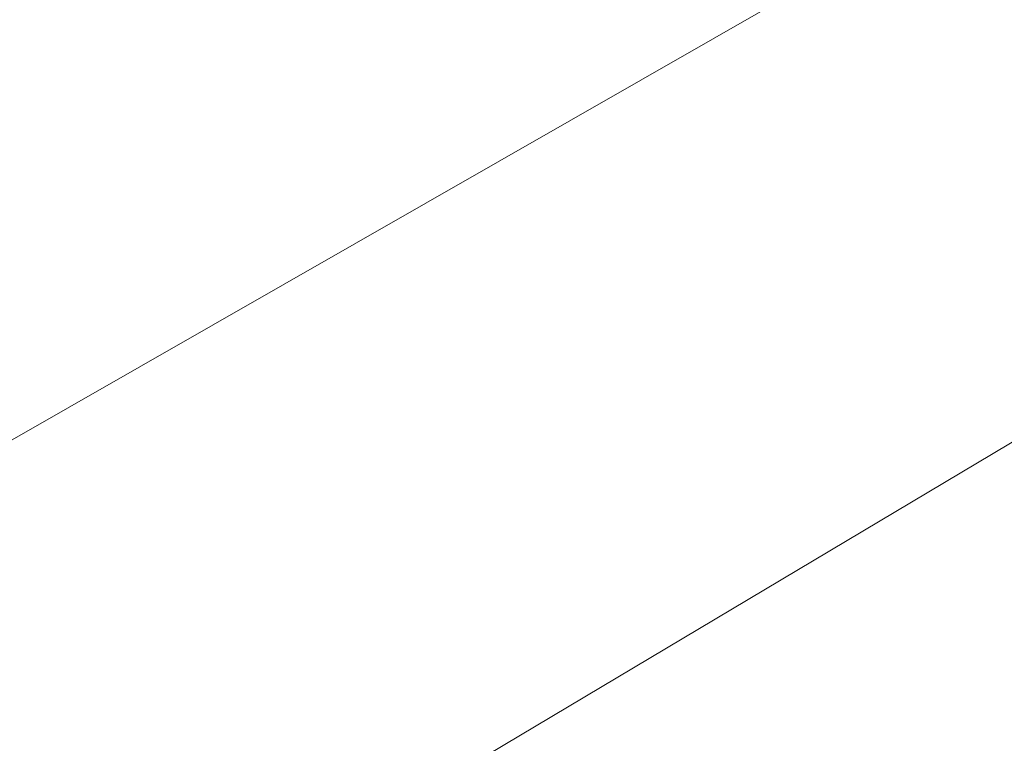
# Model space of a CAD drawing. Extents: x 1620613 to 1693141, y 557269 to 607790.
# Tile 256 of 656: x 1620811.613 to 1620812.069, y 607302.59 to 607302.925. Entities that reach past the tile are written whole.
import ezdxf

# ---------------------------------------------------------------- set-up
doc = ezdxf.new("R2010")
doc.units = 0
doc.header["$LTSCALE"] = 10
doc.header["$MEASUREMENT"] = 0
doc.linetypes.add('DGN Style 2', pattern=[7.346996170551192, 4.408197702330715, -2.938798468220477])
doc.linetypes.add('DGN Style 3', pattern=[10.28579463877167, 7.346996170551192, -2.938798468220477])
for name, color, linetype, lineweight in [('DR_X_Text', 7, 'Continuous', 0), ('DT_X_Contour_Minor', 136, 'DGN Style 3', 0), ('SV_X_Top_of_Bank', 97, 'DGN Style 2', 0)]:
    doc.layers.add(name, color=color, linetype=linetype, lineweight=lineweight)
doc.styles.get("Standard").update_dxf_attribs({"font": 'arial.ttf'})
doc.styles.add('Style-Arial', font='arial.ttf')
doc.dimstyles.get("Standard").update_dxf_attribs({"dimtxt": 0.18, "dimasz": 0.18, "dimexe": 0.18, "dimexo": 0.0625, "dimgap": 0.09, "dimtad": 0, "dimtih": 1, "dimtoh": 1, "dimdec": 4, "dimzin": 0, "dimdsep": 46, "dimtxsty": 'Standard', "dimcen": 0.09, "dimadec": 0, "dimazin": 0, "dimtfac": 1, "dimtdec": 4, "dimtofl": 0, "dimtmove": 0, "dimatfit": 3, "dimfxl": 1, "dimtolj": 1, "dimtzin": 0, "dimarcsym": 0})

# ---------------------------------------------------------------- blocks, each defined once
blk = doc.blocks.new('*U1004')
at = {"layer": 'DT_X_Contour_Minor', "transparency": 33554559, "flags": 128}
for points, elevation in [([(-6.251374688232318, 54.08444264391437), (-13.49787159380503, 48.92662307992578), (-14.91931294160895, 47.91563095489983), (-16.07799545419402, 47.09314867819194), (-16.97391913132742, 46.45917625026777), (-17.60708397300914, 46.0137136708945), (-18.94517843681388, 45.07715992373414), (-19.5541714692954, 44.60605318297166), (-20.3775797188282, 43.89514827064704), (-21.41540318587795, 42.94444518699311), (-22.66764186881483, 41.75394393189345), (-26.29283198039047, 38.25954302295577), (-27.61931706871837, 37.01652228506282), (-28.87987975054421, 35.90826075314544), (-30.07452002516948, 34.93475842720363), (-31.20323789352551, 34.09601530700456), (-34.12525566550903, 32.03904592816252), (-35.13170881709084, 31.35078910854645), (-35.9595549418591, 30.82874568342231), (-36.60879404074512, 30.47291565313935), (-37.07942611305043, 30.28329901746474), (-38.09630227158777, 29.99927251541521), (-38.46517814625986, 29.87742361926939), (-38.80914865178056, 29.72489680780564), (-39.12821378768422, 29.54169208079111), (-39.42237355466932, 29.32780943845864), (-40.17359244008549, 28.71655183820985), (-40.46799782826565, 28.51224325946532), (-40.78779982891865, 28.35776072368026), (-41.13299844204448, 28.25310423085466), (-41.50359366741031, 28.19827378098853), (-42.52570975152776, 28.11849397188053), (-43.0016600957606, 28.09137023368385), (-43.66292406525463, 28.06983387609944), (-44.50950166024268, 28.05388489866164), (-45.54139288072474, 28.04352330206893), (-48.54018763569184, 28.02334221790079), (-49.55663914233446, 28.00778176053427), (-50.35689759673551, 27.97623620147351), (-50.94096299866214, 27.9287055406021), (-51.3088353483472, 27.86518977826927), (-52.00157087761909, 27.67450094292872), (-52.25976381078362, 27.61035765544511), (-52.51479096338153, 27.5609444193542), (-52.7666523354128, 27.52626123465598), (-53.01534792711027, 27.50630810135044), (-54.16854053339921, 27.44756359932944), (-60.3726902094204, 24.77796686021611), (-61.60672397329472, 24.24564637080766), (-62.64990397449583, 23.79279779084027), (-63.50223021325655, 23.41942112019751), (-64.1637026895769, 23.12551635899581), (-65.67315760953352, 22.4477328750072), (-66.3958548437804, 22.12420855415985), (-67.43185535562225, 21.6619732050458), (-68.7811591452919, 21.0610268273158), (-70.44376621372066, 20.32136942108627), (-75.29512276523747, 18.16400163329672), (-76.99222763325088, 17.40885495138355), (-78.44502482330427, 16.76144074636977), (-79.65351433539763, 16.2217590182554), (-80.6176961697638, 15.78980976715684), (-82.86310415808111, 14.78158840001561), (-83.76305120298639, 14.37666093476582), (-84.77883634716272, 13.91804456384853), (-85.91045959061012, 13.40573928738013), (-87.15792093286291, 12.83974510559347), (-90.6389353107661, 11.25884208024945), (-91.9427931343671, 10.66729405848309), (-93.24360582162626, 10.07832726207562), (-94.54137337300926, 9.491941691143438), (-95.83609578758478, 8.90813734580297), (-99.2846287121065, 7.354767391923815), (-100.4359846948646, 6.836174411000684), (-101.3036529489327, 6.445422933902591), (-101.8876334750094, 6.182512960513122), (-102.1879262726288, 6.047444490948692), (-102.6104567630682, 5.857717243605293), (-102.8242817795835, 5.75956766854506), (-103.1488589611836, 5.607414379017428), (-103.5841883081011, 5.40125737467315), (-104.1302698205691, 5.14109665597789), (-106.2618829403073, 4.123389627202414), (-106.6421463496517, 3.941894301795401), (-106.8749469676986, 3.830843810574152), (-106.9602847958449, 3.79023815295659), (-106.9912352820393, 3.775882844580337), (-107.0084525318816, 3.767968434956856), (-107.0368914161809, 3.754991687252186), (-107.1274340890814, 3.713851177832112), (-107.3910679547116, 3.594232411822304), (-108.1209562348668, 2.024730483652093), (-108.3127402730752, 1.673819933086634), (-108.5752831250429, 1.293731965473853), (-108.908584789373, 0.8844665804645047), (-109.3126452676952, 0.4460237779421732), (-110.4844849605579, -0.7620602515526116), (-110.9206488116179, -1.273711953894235), (-111.3502605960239, -1.902604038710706), (-111.7733203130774, -2.648736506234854), (-112.189827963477, -3.512109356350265), (-113.2917789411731, -5.970757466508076), (-113.7479961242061, -6.882728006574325), (-114.2901844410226, -7.774653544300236), (-114.9183438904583, -8.646534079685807), (-115.6324744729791, -9.498369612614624), (-117.6514508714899, -11.74320436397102), (-118.373198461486, -12.54771816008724), (-119.0242089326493, -13.27763348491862), (-119.6044822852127, -13.93295033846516), (-120.1140185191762, -14.51366872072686), (-121.3784656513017, -15.9627864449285), (-121.7991464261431, -16.44105469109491), (-122.1128534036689, -16.78902113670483), (-122.319586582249, -17.00668578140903), (-122.4193459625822, -17.09404862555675), (-122.5427392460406, -17.15328047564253), (-122.7855946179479, -17.2960968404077), (-123.4216157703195, -17.68012204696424), (-124.4508027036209, -18.30535609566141), (-125.8731554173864, -19.17179898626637), (-130.1903170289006, -21.8039251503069), (-131.7064510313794, -22.71588723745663), (-133.0169818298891, -23.47767887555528), (-134.1219094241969, -24.08930006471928), (-135.0212338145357, -24.55075080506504), (-137.1452945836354, -25.58105884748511), (-138.1368632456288, -26.06276899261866), (-139.5185236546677, -26.73516839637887), (-141.2902758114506, -27.59825705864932), (-143.4521197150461, -28.65203497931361), (-149.7371591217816, -31.71636177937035), (-151.886879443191, -32.75745625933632), (-153.6222608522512, -33.58249459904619), (-154.9433033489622, -34.19147679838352), (-155.850006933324, -34.58440285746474), (-157.7154312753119, -35.34413082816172), (-158.3454891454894, -35.60201541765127), (-158.8365944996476, -35.80587320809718), (-159.1887473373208, -35.95570419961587), (-159.4019476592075, -36.05150839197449), (-159.7852118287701, -36.23495050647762), (-160.0020575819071, -36.28382883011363), (-160.3651467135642, -36.29288221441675), (-160.874479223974, -36.26211065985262), (-161.5300551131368, -36.19151416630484), (-163.473248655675, -35.95015693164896), (-164.2562502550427, -35.95282994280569), (-165.1478598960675, -36.14186690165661), (-166.1480775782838, -36.5172678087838), (-167.256903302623, -37.07903266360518), (-170.3585826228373, -38.82555754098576), (-171.5241158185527, -39.4613688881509), (-172.6944559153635, -40.05890927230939), (-173.8696029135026, -40.61817869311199), (-175.04955681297, -41.1391771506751), (-178.2025097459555, -42.4774784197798), (-179.4089869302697, -42.9845846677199), (-180.6637037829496, -43.50217745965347), (-181.9666603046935, -44.0302567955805), (-183.3178564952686, -44.56882267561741), (-186.9853658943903, -46.0189804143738), (-188.1972354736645, -46.49993244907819), (-189.0822121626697, -46.85517024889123), (-189.6402959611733, -47.08469381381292), (-189.8714868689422, -47.18850314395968), (-190.0521387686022, -47.29770904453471), (-190.3255291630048, -47.46384532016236), (-191.0102114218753, -47.8803497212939), (-192.1061855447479, -48.54722224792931), (-193.6134515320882, -49.46446290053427), (-198.181216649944, -52.24426214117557), (-199.8149633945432, -53.23795255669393), (-201.2903797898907, -54.1341743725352), (-202.6074658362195, -54.93292758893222), (-203.7662215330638, -55.63421220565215), (-206.6451295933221, -57.37434638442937), (-207.7619593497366, -58.03834107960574), (-208.9532675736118, -58.72522453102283), (-210.2190542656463, -59.43499673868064), (-211.5593194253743, -60.16765770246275), (-215.232664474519, -62.15193861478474), (-216.4368091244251, -62.86922757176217), (-217.2942342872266, -63.53288375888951), (-217.8049399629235, -64.14290717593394), (-217.9689261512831, -64.69929782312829), (-217.943930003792, -66.1114958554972), (-218.3182746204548, -66.7151156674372), (-219.4600555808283, -67.46682657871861), (-221.36927288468, -68.36662858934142), (-224.0459265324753, -69.41452169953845), (-232.2069180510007, -72.406358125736), (-234.4272096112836, -73.64375803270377), (-234.9673406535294, -75.1120804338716), (-233.8273111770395, -76.8113253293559), (-231.0071211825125, -78.74149271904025), (-221.2464005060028, -84.19650241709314), (-217.9996534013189, -85.97941477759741), (-215.5799525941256, -87.23689458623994), (-213.9872980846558, -87.96894184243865), (-213.2216898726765, -88.17555654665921), (-212.2827963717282, -88.02595235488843), (-211.9057110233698, -87.93758791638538), (-211.4786251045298, -87.7846977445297), (-211.0015386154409, -87.56728183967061), (-210.4744515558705, -87.28534020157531), (-209.0022186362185, -86.44746152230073), (-208.3503028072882, -86.09838893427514), (-207.4987300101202, -85.6795801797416), (-206.44750024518, -85.19103525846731), (-205.1966135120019, -84.63275417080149), (-201.5947062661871, -83.0510230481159), (-200.3061023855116, -82.49179736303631), (-199.1417211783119, -82.0004186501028), (-198.1015626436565, -81.57688690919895), (-197.1856267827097, -81.22120214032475), (-194.9087613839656, -80.36317205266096), (-194.0935044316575, -80.04434078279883), (-193.3553826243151, -79.73136953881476), (-192.6943959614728, -79.42425832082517), (-192.1105444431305, -79.12300712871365), (-190.6564539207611, -78.3274839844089), (-190.0916588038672, -78.0356366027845), (-189.487841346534, -77.75673681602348), (-188.8450015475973, -77.49078462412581), (-188.1631394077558, -77.2377800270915), (-186.292810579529, -76.58036456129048), (-185.6611641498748, -76.35753824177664), (-185.1689714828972, -76.1821208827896), (-184.8162325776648, -76.05411248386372), (-184.6029474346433, -75.97351304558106), (-184.2201254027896, -75.82179315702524), (-183.8712099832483, -75.68838885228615), (-183.1115802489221, -75.4019658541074), (-181.9412361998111, -74.9625241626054), (-180.3601778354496, -74.37006377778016), (-175.596403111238, -72.58614449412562), (-173.8250662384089, -71.91849321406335), (-172.0838866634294, -71.25347883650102), (-170.372864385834, -70.59110136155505), (-168.6919994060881, -69.9313607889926), (-164.2499025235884, -68.17556846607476), (-162.7485976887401, -67.58307364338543), (-161.5762558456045, -67.12243341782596), (-160.7328769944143, -66.79364778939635), (-160.2184611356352, -66.59671675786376), (-159.285302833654, -66.24737346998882), (-158.8655306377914, -66.06128855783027), (-158.3060827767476, -65.76504128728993), (-157.6069592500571, -65.35863165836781), (-156.768160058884, -64.84205967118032), (-154.3451279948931, -63.31765122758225), (-153.4035438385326, -62.75307446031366), (-152.3960654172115, -62.20265049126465), (-151.3226927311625, -61.66637932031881), (-150.1834257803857, -61.14426094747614), (-147.0575215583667, -59.77081568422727), (-145.8364677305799, -59.24170865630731), (-144.5177344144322, -58.68447152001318), (-143.101321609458, -58.09910427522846), (-141.5872293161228, -57.4856069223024), (-137.4194105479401, -55.81210716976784), (-135.988909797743, -55.24577083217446), (-134.8232716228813, -54.80188663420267), (-133.9224960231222, -54.48045457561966), (-133.2865829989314, -54.28147465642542), (-131.9439650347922, -53.91413105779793), (-131.4171647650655, -53.73117391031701), (-130.8437274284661, -53.45781016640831), (-130.2236530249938, -53.09403982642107), (-129.5569415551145, -52.63986289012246), (-127.7168615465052, -51.30818226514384), (-127.085044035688, -50.8742026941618), (-126.5696515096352, -50.57102444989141), (-126.1706839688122, -50.39864753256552), (-125.8881414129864, -50.35707194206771), (-125.2899279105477, -50.42060546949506), (-124.9919526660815, -50.49479421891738), (-124.546687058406, -50.66971032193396), (-123.9541310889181, -50.94535377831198), (-123.2142847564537, -51.32172458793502), (-119.4179910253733, -53.31315219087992), (-118.7871662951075, -53.02852980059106), (-118.6650039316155, -52.97377413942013), (-118.5688702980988, -52.93148818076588), (-118.4987653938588, -52.90167192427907), (-118.4546892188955, -52.88432537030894), (-118.371857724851, -52.85469416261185), (-118.3400024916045, -52.84244496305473), (-118.3065604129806, -52.82792077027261), (-118.2715314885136, -52.81112158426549), (-118.2349157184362, -52.79204740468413), (-118.1351578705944, -52.73814960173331), (-118.1019484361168, -52.72025433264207), (-118.0771385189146, -52.70699187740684), (-118.0607281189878, -52.69836223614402), (-118.0527172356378, -52.69436540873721), (-118.0425542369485, -52.68988428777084), (-118.0365871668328, -52.6872691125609), (-118.0263082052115, -52.68278442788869), (-118.0117173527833, -52.67643023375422), (-117.9928146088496, -52.66820653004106), (-117.9366581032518, -52.64378397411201), (-117.9182050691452, -52.63572815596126), (-117.9049633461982, -52.62987761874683), (-117.8969329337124, -52.62623236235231), (-117.8941138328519, -52.6247923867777), (-117.8935446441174, -52.62389282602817), (-117.8013115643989, -52.58464160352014), (-117.5250392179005, -52.46756260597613), (-117.0647276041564, -52.27265583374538), (-116.4203767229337, -51.99992128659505), (-114.456722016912, -51.16885879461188), (-113.7779221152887, -50.88027714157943), (-113.2142634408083, -50.63782905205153), (-112.7657459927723, -50.44151452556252), (-112.4323697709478, -50.29133356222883), (-111.6968881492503, -49.95236241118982), (-111.4114166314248, -49.82145177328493), (-111.1066132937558, -49.68294822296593), (-110.7824781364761, -49.53685176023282), (-110.439011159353, -49.38316238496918), (-109.4973234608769, -48.96320016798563), (-109.0035806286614, -48.74407697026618), (-108.2286179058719, -48.40167904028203), (-107.1724352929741, -47.93600637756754), (-105.8350327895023, -47.34705898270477), (-101.8936662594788, -45.61216628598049), (-100.4670860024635, -44.98345027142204), (-99.1433701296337, -44.39847175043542), (-97.92251864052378, -43.85723072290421), (-96.80453153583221, -43.3597271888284), (-93.96038510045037, -42.09136775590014), (-92.7733205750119, -41.56041627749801), (-91.34523682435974, -40.91883141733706), (-89.67613384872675, -40.16661317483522), (-87.76601164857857, -39.30376155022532), (-82.35099348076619, -36.85531270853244), (-80.43796807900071, -35.99049128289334), (-78.76015549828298, -35.2323636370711), (-77.31755573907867, -34.58092977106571), (-76.1101688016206, -34.03618968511), (-73.20408739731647, -32.72580782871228), (-72.11891419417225, -32.23714074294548), (-71.0429556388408, -31.75392587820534), (-69.97621173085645, -31.27616323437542), (-68.91868247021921, -30.80385281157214), (-66.11089063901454, -29.55162797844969), (-65.07143874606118, -29.08705048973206), (-64.05892694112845, -28.63248664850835), (-63.07335522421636, -28.18793645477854), (-62.1147235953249, -27.75339990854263), (-59.59429270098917, -26.60798731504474), (-58.73940462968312, -26.21877603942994), (-58.06506358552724, -25.9102016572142), (-57.57126956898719, -25.68226416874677), (-57.25802258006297, -25.53496357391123), (-56.66342664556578, -25.24967784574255), (-56.45780002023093, -25.15080835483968), (-56.28686709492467, -25.06816417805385), (-56.1506278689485, -25.0017453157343), (-56.04908234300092, -24.9515517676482), (-55.82455254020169, -24.83933605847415), (-55.70117400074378, -24.77970922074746), (-55.49943573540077, -24.68499048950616), (-55.219337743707, -24.55517986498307), (-54.86088002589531, -24.39027734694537), (-53.00523798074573, -23.53885117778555), (-52.6069983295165, -21.66070360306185), (-52.5260977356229, -21.18711272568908), (-52.45407009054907, -20.57126048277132), (-52.39091539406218, -19.81314687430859), (-52.33663364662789, -18.91277190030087), (-52.20371291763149, -16.32209014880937), (-52.07115821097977, -15.33455734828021), (-51.77318463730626, -14.31497026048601), (-51.30979219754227, -13.26332888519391), (-50.68098089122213, -12.17963322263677), (-48.78359225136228, -9.247039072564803), (-47.92136029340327, -8.183306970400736), (-46.75770589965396, -7.191556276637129), (-45.29262906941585, -6.271786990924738), (-43.52612980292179, -5.423999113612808), (-36.69864105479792, -2.533061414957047), (-35.38827965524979, -1.978220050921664), (-34.48248431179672, -1.594682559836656), (-33.98125502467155, -1.382448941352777), (-33.1840650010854, -1.044897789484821), (-32.75634637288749, -0.8101701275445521), (-32.07108300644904, -0.3591505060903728), (-31.12827490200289, 0.3081610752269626), (-29.92792205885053, 1.191764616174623), (-26.38358815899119, 3.836430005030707), (-25.00159565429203, 4.835356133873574), (-23.51386856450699, 5.848635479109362), (-21.92040689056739, 6.876268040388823), (-20.22121063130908, 7.918253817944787), (-15.54904116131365, 10.71602017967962), (-14.00124186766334, 11.64523161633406), (-12.86197108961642, 12.33454115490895), (-12.13122882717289, 12.78394879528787), (-11.80901508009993, 12.99345453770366), (-11.49448310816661, 13.23226731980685), (-11.23678041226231, 13.40049874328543), (-10.69957130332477, 13.72608342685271), (-9.882855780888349, 14.20902137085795), (-8.786633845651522, 14.84931257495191), (-5.490700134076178, 16.76656013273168), (-4.242956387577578, 17.495224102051), (-2.971675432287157, 18.24328034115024), (-1.676857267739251, 19.01072885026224), (-0.3585018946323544, 19.79756962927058), (3.188495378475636, 21.92166806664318), (4.524699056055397, 22.72736538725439), (5.87306213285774, 23.55138352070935), (7.233584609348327, 24.39372246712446), (8.606266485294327, 25.25438222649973), (12.28296402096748, 27.57390266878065), (13.64444225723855, 28.45187323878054), (14.97135381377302, 29.34614461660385), (16.26369869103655, 30.25671680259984), (17.52147688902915, 31.18358979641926), (20.82946317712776, 33.67698552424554), (21.94894256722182, 34.41814127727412), (22.82639102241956, 34.77156174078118), (23.46180854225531, 34.73724691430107), (23.85519512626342, 34.31519679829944), (25.12626033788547, 31.44091391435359)], -1.39995847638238), ([(-8.492572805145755, 53.84820810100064), (-15.07808903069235, 49.16085297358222), (-16.3698752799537, 48.24207730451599), (-17.42286993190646, 47.49461677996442), (-18.23707298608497, 46.91847140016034), (-18.81248444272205, 46.51364116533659), (-20.02852619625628, 45.66251406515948), (-20.61667068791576, 45.20093063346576), (-21.4690728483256, 44.45452566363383), (-22.58573267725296, 43.42329915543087), (-23.96665017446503, 42.1072511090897), (-28.00144039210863, 38.21802760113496), (-29.43448192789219, 36.86505633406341), (-30.70751387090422, 35.72306016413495), (-31.82053622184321, 34.79203909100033), (-32.773548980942, 34.07199311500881), (-35.10157021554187, 32.43317064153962), (-35.90342855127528, 31.88482473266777), (-36.56298763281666, 31.46890386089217), (-37.08024746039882, 31.18540802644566), (-37.45520803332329, 31.03433722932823), (-38.26537055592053, 30.80804848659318), (-38.5701864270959, 30.70207889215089), (-38.87701214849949, 30.55388666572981), (-39.18584772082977, 30.36347180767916), (-39.49669314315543, 30.1308343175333), (-40.32829407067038, 29.45417083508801), (-40.65420147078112, 29.22800079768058), (-41.00822297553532, 29.05698829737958), (-41.39035858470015, 28.94113333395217), (-41.80060829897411, 28.88043590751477), (-42.93209300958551, 28.7921194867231), (-43.44573148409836, 28.76218254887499), (-44.138033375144, 28.73860905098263), (-45.00899868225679, 28.72139899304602), (-46.05862740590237, 28.71055237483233), (-51.37377608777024, 28.67478285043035), (-51.64091039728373, 28.5601728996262), (-51.89018734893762, 28.45297396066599), (-53.54094456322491, 27.74273809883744), (-59.19179588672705, 25.3112302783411), (-60.67735568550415, 24.67029647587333), (-61.94700678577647, 24.11884824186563), (-63.0007491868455, 23.65688557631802), (-63.8385828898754, 23.28440847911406), (-65.78492783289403, 22.41045031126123), (-66.63796543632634, 22.0283434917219), (-67.73731953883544, 21.5374916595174), (-69.08299014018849, 20.93789481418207), (-70.67497724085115, 20.22955295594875), (-75.24869817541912, 18.19564798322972), (-76.87309035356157, 17.47275672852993), (-78.31597618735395, 16.82951169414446), (-79.57735567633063, 16.26591287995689), (-80.65722882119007, 15.78196028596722), (-83.29488208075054, 14.59761499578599), (-84.31423909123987, 14.13911842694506), (-85.39407017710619, 13.65188768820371), (-86.53437533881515, 13.13592277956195), (-87.73515457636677, 12.59122370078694), (-91.01786464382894, 11.10038059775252), (-92.24744508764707, 10.54253152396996), (-93.47415386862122, 9.98711662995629), (-94.69799098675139, 9.434135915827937), (-95.91895644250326, 8.883589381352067), (-99.17103543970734, 7.41871086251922), (-100.2649665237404, 6.925994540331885), (-101.1077005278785, 6.546504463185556), (-101.6992374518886, 6.280240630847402), (-102.0395772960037, 6.127203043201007), (-102.6122207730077, 5.870071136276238), (-102.8710252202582, 5.751846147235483), (-103.2179559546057, 5.590020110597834), (-103.6530129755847, 5.38459302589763), (-104.1761962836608, 5.135564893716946), (-105.6888534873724, 4.413355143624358), (-106.1915380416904, 4.173437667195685), (-106.5650988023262, 3.995342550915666), (-106.8095357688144, 3.879069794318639), (-106.9248489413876, 3.824619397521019), (-107.0601856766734, 3.76184815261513), (-107.1354712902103, 3.727240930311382), (-107.2598255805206, 3.6704976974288), (-107.4332485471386, 3.591618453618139), (-107.6557401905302, 3.490603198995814), (-108.8085281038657, 2.967547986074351), (-109.2859254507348, 1.940985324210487), (-109.4113654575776, 1.7114655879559), (-109.5830866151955, 1.462861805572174), (-109.8010889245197, 1.195173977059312), (-110.0653723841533, 0.9084021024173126), (-110.8318364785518, 0.1182317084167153), (-111.1405282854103, -0.2686568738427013), (-111.4917556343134, -0.8366948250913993), (-111.8855185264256, -1.585882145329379), (-112.3218169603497, -2.516218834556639), (-113.5419935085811, -5.238649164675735), (-114.0471570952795, -6.24846274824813), (-114.6475154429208, -7.236080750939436), (-115.3430685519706, -8.201503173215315), (-116.1338164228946, -9.144730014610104), (-118.3694037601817, -11.63040748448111), (-119.1451630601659, -12.49439190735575), (-119.7957504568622, -13.22208707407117), (-120.3211659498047, -13.81349298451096), (-120.7214095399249, -14.2686096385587), (-121.6218299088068, -15.30053504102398), (-121.9213992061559, -15.64111272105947), (-122.1447918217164, -15.88890170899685), (-122.2920077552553, -16.04390200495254), (-122.3630470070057, -16.10611360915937), (-122.4509161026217, -16.14829296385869), (-122.7035569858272, -16.29858686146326), (-123.3955778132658, -16.71783403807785), (-124.5269785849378, -17.40603449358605), (-126.0977593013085, -18.36318822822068), (-130.8723478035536, -21.27420255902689), (-132.5060559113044, -22.2619009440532), (-133.8262388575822, -23.04173535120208), (-134.8328966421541, -23.61370578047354), (-135.52602926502, -23.97781223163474), (-136.956349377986, -24.67161079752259), (-137.7491084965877, -25.05695722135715), (-139.0546457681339, -25.69264756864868), (-140.8729611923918, -26.57868183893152), (-143.2040547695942, -27.71506003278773), (-150.1040085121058, -31.07919378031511), (-152.4425822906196, -32.21340242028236), (-154.2833383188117, -33.09292802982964), (-155.6262765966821, -33.71777060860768), (-156.4713971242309, -34.08793015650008), (-158.0612948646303, -34.73544491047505), (-158.6026263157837, -34.95731399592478), (-159.034197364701, -35.13728518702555), (-159.3560080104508, -35.27535848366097), (-159.5680582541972, -35.37153388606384), (-159.9871783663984, -35.57213776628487), (-160.2028264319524, -35.6282573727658), (-160.5354305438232, -35.64616328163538), (-160.9849907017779, -35.62585549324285), (-161.551506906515, -35.56733400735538), (-163.2181581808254, -35.36032511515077), (-163.9239199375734, -35.38187072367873), (-164.7912167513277, -35.60176421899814), (-165.8200486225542, -36.02000560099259), (-167.0104155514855, -36.63659486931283), (-170.4001074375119, -38.54529676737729), (-171.6738685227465, -39.24014763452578), (-172.9528828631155, -39.89317381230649), (-174.2371504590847, -40.50437530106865), (-175.5266713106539, -41.07375210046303), (-178.9723979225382, -42.53632397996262), (-180.2544681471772, -43.07611123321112), (-181.5163838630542, -43.59854408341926), (-182.7581450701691, -44.10362253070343), (-183.9797517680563, -44.59134657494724), (-187.2104969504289, -45.86880482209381), (-188.2780448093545, -46.2924802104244), (-189.0576294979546, -46.60541269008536), (-189.5492510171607, -46.80760226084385), (-189.7529093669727, -46.89904892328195), (-189.9120474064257, -46.99524947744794), (-190.1994348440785, -47.16993256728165), (-190.9422436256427, -47.6218314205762), (-192.1404737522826, -48.35094603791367), (-193.7941252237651, -49.35727641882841), (-198.8110909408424, -52.41044511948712), (-200.565739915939, -53.47782217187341), (-202.066962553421, -54.39007680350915), (-203.3147588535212, -55.14720901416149), (-204.3091288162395, -55.74921880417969), (-206.6228802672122, -57.14774834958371), (-207.571740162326, -57.70909219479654), (-208.6830062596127, -58.34422657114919), (-209.956678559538, -59.05315147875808), (-211.3927570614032, -59.83586691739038), (-215.4388413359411, -62.02149546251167), (-216.7657182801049, -62.78071422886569), (-217.7117859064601, -63.41914911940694), (-218.2770442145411, -63.93680013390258), (-218.4614932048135, -64.33366727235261), (-218.4456114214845, -65.23093447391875), (-218.8592534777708, -65.67890275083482), (-220.1120909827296, -66.34985718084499), (-222.204123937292, -67.24379776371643), (-225.1353523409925, -68.36072449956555), (-234.0708886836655, -71.63651066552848), (-236.5019040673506, -72.99134994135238), (-237.0932979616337, -74.59902814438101), (-235.8450703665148, -76.4595452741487), (-232.7572212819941, -78.57290133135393), (-222.0701284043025, -84.54563605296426), (-218.5152384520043, -86.49776137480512), (-215.86588825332, -87.87458629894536), (-214.1220778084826, -88.67611082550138), (-213.2838071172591, -88.90233495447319), (-212.2558049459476, -88.73853210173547), (-211.8429311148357, -88.64178115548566), (-211.3753112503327, -88.47438045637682), (-210.8529453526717, -88.23633000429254), (-210.2758334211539, -87.92762979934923), (-208.6638735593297, -87.01022958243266), (-207.9868110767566, -86.64415467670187), (-207.1645935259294, -86.2339801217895), (-206.1972209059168, -85.77970591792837), (-205.0846932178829, -85.28133206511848), (-201.9244126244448, -83.89353559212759), (-200.7700283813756, -83.39391655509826), (-199.6770860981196, -82.93590679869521), (-198.645585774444, -82.51950632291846), (-197.6755274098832, -82.144715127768), (-195.1706277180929, -81.20075098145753), (-194.2737205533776, -80.84998788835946), (-193.4616738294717, -80.50567171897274), (-192.7344875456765, -80.1678024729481), (-192.0921617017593, -79.8363801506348), (-190.4924400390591, -78.9611831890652), (-189.8710791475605, -78.64010649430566), (-189.2067877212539, -78.33327413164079), (-188.4995657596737, -78.04068610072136), (-187.749413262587, -77.76234240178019), (-185.6917658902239, -77.0390849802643), (-184.9968583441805, -76.79394199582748), (-184.455371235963, -76.60095610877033), (-184.0673045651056, -76.46012731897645), (-183.8326583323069, -76.37145562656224), (-183.4114956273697, -76.20454057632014), (-183.0717121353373, -76.07428115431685), (-182.3682336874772, -75.80868917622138), (-181.3010602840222, -75.40776464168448), (-179.8701919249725, -74.87150755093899), (-175.5696163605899, -73.26104523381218), (-173.9291817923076, -72.64197545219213), (-172.2333097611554, -71.99261284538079), (-170.4820002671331, -71.31295741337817), (-168.675253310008, -70.60300915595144), (-163.7833448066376, -68.66942336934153), (-162.1383236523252, -68.02004190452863), (-160.8721915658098, -67.522086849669), (-159.9849485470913, -67.17555820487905), (-159.4765945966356, -66.98045597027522), (-158.6261694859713, -66.6620852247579), (-158.2436140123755, -66.4924984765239), (-157.7337664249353, -66.2225162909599), (-157.0966267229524, -65.85213866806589), (-156.3321949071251, -65.3813656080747), (-154.1239872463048, -63.99211019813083), (-153.2658833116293, -63.47758842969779), (-152.3477272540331, -62.97596468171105), (-151.3695190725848, -62.48723895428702), (-150.3312587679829, -62.01141124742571), (-147.4824951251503, -60.75973472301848), (-146.3314798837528, -60.26219184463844), (-145.0150068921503, -59.7083206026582), (-143.5330761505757, -59.09812099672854), (-141.8856876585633, -58.43159302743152), (-137.2720413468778, -56.57908062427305), (-135.6885213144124, -55.95216383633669), (-134.3981959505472, -55.46079777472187), (-133.4010652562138, -55.1049824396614), (-132.6971292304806, -54.88471783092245), (-131.2108927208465, -54.47807984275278), (-130.6555999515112, -54.29571359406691), (-130.1043990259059, -54.05359333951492), (-129.5572899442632, -53.75171907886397), (-129.0142727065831, -53.39009081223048), (-127.5716825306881, -52.34607675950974), (-127.0677549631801, -52.00675716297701), (-126.6379148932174, -51.77180891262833), (-126.2821623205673, -51.64123200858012), (-126.0004972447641, -51.61502645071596), (-125.3481737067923, -51.68430675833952), (-125.0562257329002, -51.74790574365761), (-124.6696244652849, -51.8867424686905), (-124.188369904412, -52.10081693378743), (-123.6124620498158, -52.39012913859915), (-120.7040343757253, -53.91580748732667), (-119.51421548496, -53.37897200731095), (-119.2838011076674, -53.27569558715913), (-119.10248035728, -53.19593867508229), (-118.970253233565, -53.13970127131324), (-118.8871197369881, -53.10698337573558), (-118.7308885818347, -53.05109499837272), (-118.6708053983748, -53.02799138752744), (-118.6077292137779, -53.00059683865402), (-118.5416600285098, -52.96891135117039), (-118.4725978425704, -52.93293492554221), (-118.2844413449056, -52.83127653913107), (-118.2218039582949, -52.79752369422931), (-118.1750091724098, -52.7725089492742), (-118.1440569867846, -52.75623230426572), (-118.1289474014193, -52.74869375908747), (-118.0985239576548, -52.73530920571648), (-118.0516161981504, -52.71486564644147), (-118.0159631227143, -52.69935465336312), (-117.9100445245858, -52.65329048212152), (-117.8752396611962, -52.63809614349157), (-117.8502640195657, -52.62706125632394), (-117.8351176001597, -52.62018582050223), (-117.8298004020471, -52.61746983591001), (-117.8287268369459, -52.61577314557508), (-117.7415130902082, -52.57845470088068), (-117.4806770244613, -52.4677718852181), (-117.0462186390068, -52.28372469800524), (-116.4381379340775, -52.02631313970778), (-114.5850929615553, -51.24206315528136), (-113.9380895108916, -50.96676909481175), (-113.3868628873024, -50.72907440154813), (-112.9314130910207, -50.52897907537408), (-112.571740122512, -50.36648311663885), (-111.7403146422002, -49.98329304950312), (-111.4176032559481, -49.83530506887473), (-111.0730382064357, -49.67873367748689), (-110.7066194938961, -49.51357887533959), (-110.3183471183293, -49.33984066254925), (-109.2538159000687, -48.86509421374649), (-108.7303056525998, -48.63263465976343), (-107.9581733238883, -48.29131583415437), (-106.9374189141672, -47.84113773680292), (-105.6680424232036, -47.28210036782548), (-101.9515423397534, -45.6461883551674), (-100.581994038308, -45.04247959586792), (-99.26072419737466, -44.45828732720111), (-97.98773281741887, -43.89361154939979), (-96.76301989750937, -43.34845226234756), (-93.5614900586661, -41.92071615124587), (-92.27156418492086, -41.34398258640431), (-90.80293394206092, -40.68458397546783), (-89.15559933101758, -39.94252031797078), (-87.3295603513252, -39.11779161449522), (-82.22185058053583, -36.80829500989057), (-80.41739153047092, -35.99255317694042), (-78.83479670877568, -35.27745013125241), (-77.47406611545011, -34.66298587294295), (-76.33519975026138, -34.14916040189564), (-73.59404174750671, -32.91314419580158), (-72.54619530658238, -32.44139086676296), (-71.45852448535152, -31.95314303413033), (-70.33102928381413, -31.44840069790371), (-69.16370970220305, -30.92716385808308), (-65.99775831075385, -29.51520628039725), (-64.84745490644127, -29.00124748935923), (-63.77100823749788, -28.51833929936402), (-62.76841830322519, -28.06648171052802), (-61.83968510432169, -27.64567472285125), (-59.46153888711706, -26.56492355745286), (-58.65491140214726, -26.19768423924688), (-58.01863860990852, -25.90652965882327), (-57.552720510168, -25.69145981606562), (-57.2571571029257, -25.55247471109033), (-56.6961276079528, -25.28329408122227), (-56.49730208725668, -25.18760355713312), (-56.32159764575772, -25.10241745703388), (-56.16901428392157, -25.02773578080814), (-56.03955200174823, -24.96355852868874), (-55.72514735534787, -24.80642508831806), (-55.55238282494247, -24.72293080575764), (-55.26989271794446, -24.59029803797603), (-54.87767703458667, -24.40852678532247), (-54.37573577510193, -24.17761704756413), (-51.77731688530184, -22.98538180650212), (-51.7360826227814, -22.79091591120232), (-51.72151687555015, -22.62124968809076), (-51.69549146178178, -22.19559354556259), (-51.65800638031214, -21.5139474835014), (-51.60906163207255, -20.57631150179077), (-51.46326274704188, -17.7346289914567), (-51.31786534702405, -16.65141810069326), (-50.99102230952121, -15.53304731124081), (-50.48273363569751, -14.37951662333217), (-49.79299932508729, -13.19082603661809), (-47.71178031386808, -9.974104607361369), (-46.80802851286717, -8.825103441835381), (-45.65768736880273, -7.790641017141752), (-44.26075688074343, -6.870717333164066), (-42.61723704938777, -6.065332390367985), (-37.90573170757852, -4.070357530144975), (-33.08645770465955, -2.029750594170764), (-32.66171611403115, -1.790621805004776), (-31.93848205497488, -1.306539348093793), (-30.91675552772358, -0.5775032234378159), (-29.59653653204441, 0.3964865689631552), (-25.67796258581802, 3.32039757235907), (-24.19284844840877, 4.399168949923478), (-22.67643649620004, 5.442549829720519), (-21.12872672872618, 6.450540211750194), (-19.54971914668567, 7.423140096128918), (-15.29730184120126, 9.969552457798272), (-13.88561271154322, 10.81751914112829), (-12.83985830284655, 11.45160992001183), (-12.16003861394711, 11.87182479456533), (-11.84615364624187, 12.07816376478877), (-11.49704002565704, 12.343233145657), (-11.21100385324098, 12.5299610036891), (-10.61473055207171, 12.89134254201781), (-9.708220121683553, 13.42737776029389), (-8.491472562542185, 14.13806665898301), (-4.833162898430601, 16.26610862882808), (-3.483265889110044, 17.05390806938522), (-2.177307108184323, 17.82127491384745), (-0.9152865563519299, 18.56820916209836), (0.3027957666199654, 19.29471081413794), (3.492430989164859, 21.20480509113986), (4.730960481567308, 21.95263804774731), (6.054322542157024, 22.76356620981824), (7.462517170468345, 23.63758957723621), (8.955544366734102, 24.57470815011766), (13.05006031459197, 27.15781795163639), (14.52627509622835, 28.10542483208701), (15.88403248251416, 29.01091312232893), (17.12333247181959, 29.87428282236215), (18.24417506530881, 30.69553393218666), (21.07514545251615, 32.82937877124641), (22.04204786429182, 33.44363855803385), (22.81952730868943, 33.6860342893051), (23.40758378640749, 33.55656596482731), (23.80621729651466, 33.05523358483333), (25.22452008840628, 29.84799968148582)], -0.9999584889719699)]:
    blk.add_lwpolyline(points, dxfattribs=dict(at, elevation=elevation))
blk = doc.blocks.new('TerminatorOpen_0.5')
at = {"color": 0, "linetype": 'ByBlock', "lineweight": -2}
for q in [(-1, 0.25), (-1, 0), (-1, -0.25)]:
    blk.add_line((0, 0), q, dxfattribs=at)

msp = doc.modelspace()

# ---------------------------------------------------------------- linework, layer by layer
at = {"layer": 'SV_X_Top_of_Bank', "extrusion": (0.007114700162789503, -0.05176716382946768, 0.9986338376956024), "elevation": -18855.21206843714, "flags": 128}
msp.add_lwpolyline([(1688341.399474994, 380495.2335694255), (1688359.531308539, 380495.7043637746), (1688370.463455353, 380498.0725351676), (1688395.572580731, 380506.740670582), (1688420.940108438, 380511.7574321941), (1688444.138128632, 380518.355338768), (1688467.22231404, 380528.7305743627), (1688491.262317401, 380540.2151339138), (1688508.535586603, 380545.2887184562), (1688513.5223003, 380548.4010002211), (1688516.051220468, 380548.1495454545), (1688520.39603739, 380549.3039635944), (1688525.368929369, 380551.0706712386)], dxfattribs=at)
at = {"layer": 'SV_X_Top_of_Bank', "extrusion": (0.04489057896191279, -0.1067836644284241, 0.9932683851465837), "elevation": 8952.639644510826, "flags": 128}
msp.add_lwpolyline([(1729619.200279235, -67683.47041249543), (1729610.048117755, -67689.2494116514), (1729593.286163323, -67692.1110974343), (1729566.643396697, -67690.50938442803), (1729551.852254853, -67691.88192179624), (1729536.554039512, -67691.83763185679), (1729515.835796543, -67695.68964613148), (1729501.149706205, -67697.72199223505), (1729469.279658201, -67698.3224800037)], dxfattribs=at)

# ---------------------------------------------------------------- block references
at = {"layer": 'DT_X_Contour_Minor', "transparency": 33554559}
msp.add_blockref('*U1004', (1621028.060791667, 607365.3311666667, 1050.599958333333), dxfattribs=at)

# ---------------------------------------------------------------- leaders
at = {"layer": 'DR_X_Text', "annotation_type": 0, "has_hookline": 1, "hookline_direction": 1}
msp.add_leader([(1620881.245000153, 607312.333310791, 1046.267599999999), (1620804.679557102, 607276.0227453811, 1046.267599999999), (1620803.279557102, 607276.0227453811, 1046.267599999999)], dimstyle='Standard', override={"dimscale": 10, "dimtxt": 0.14, "dimasz": 0.14, "dimgap": 0.07000000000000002, "dimtad": 0, "dimtxsty": 'Style-Arial', "dimldrblk": 'TerminatorOpen_0.5'}, dxfattribs=at)

doc.saveas('drawing.dxf')
